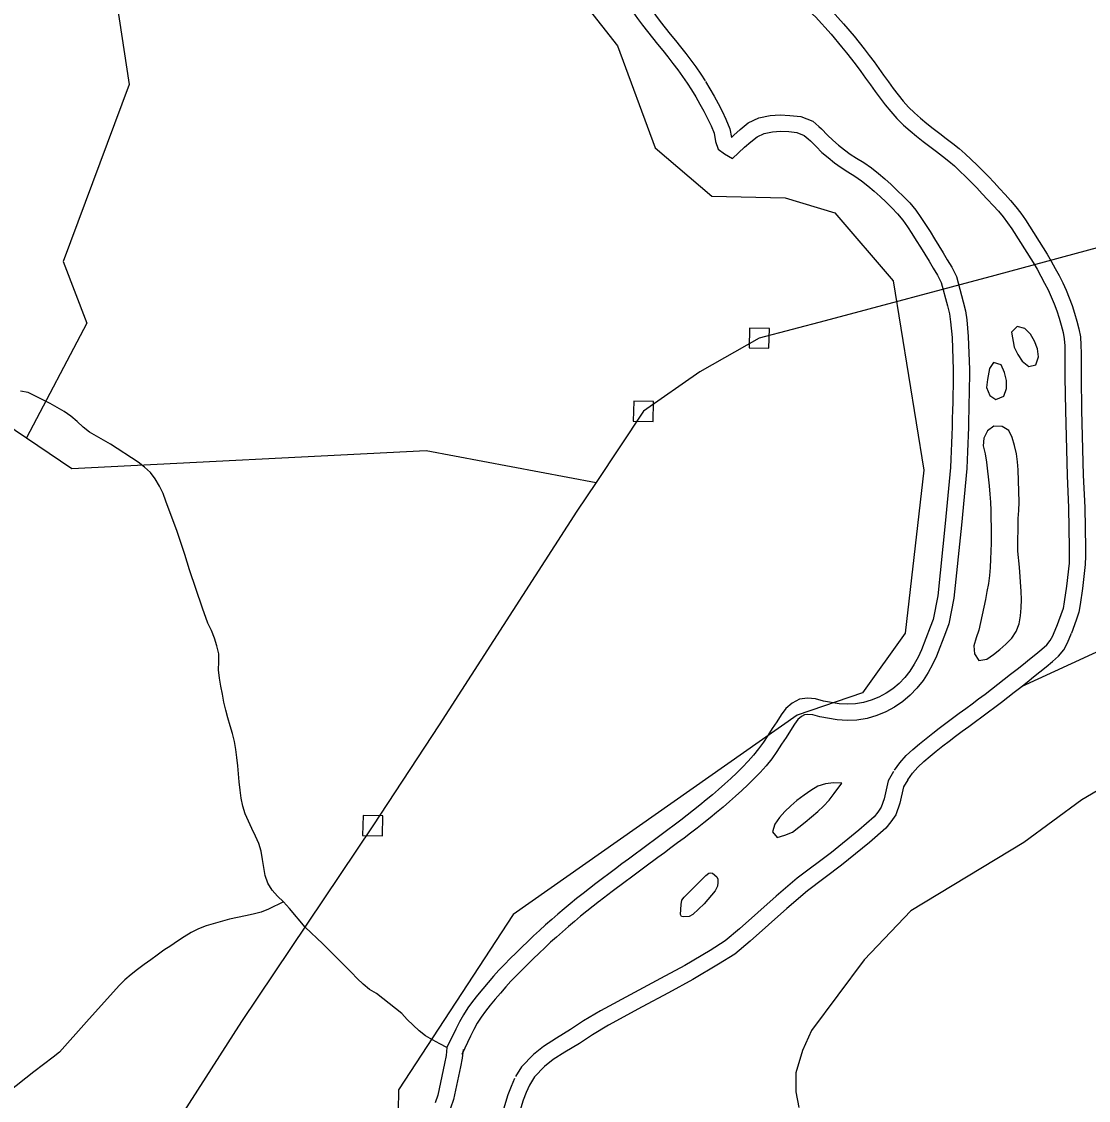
# Model space of a CAD drawing. Extents: x 1268485 to 1426702, y 514839 to 616766.
# Drawn here: x 1377588 to 1379738, y 560532 to 562706 of the extents above; entities that cross this region are included whole.
import ezdxf

# ---------------------------------------------------------------- set-up
doc = ezdxf.new("R2010")
doc.units = 0
for name, color, linetype in [('Old_Level_32', 7, 'Continuous'), ('Old_Level_48', 7, 'Continuous'), ('Old_Level_49', 7, 'Continuous'), ('Old_Level_56', 7, 'Continuous'), ('Old_Level_60', 7, 'Continuous'), ('Old_Level_61', 7, 'Continuous'), ('Old_Level_62', 7, 'Continuous')]:
    doc.layers.add(name, color=color, linetype=linetype)

msp = doc.modelspace()

# ---------------------------------------------------------------- linework, layer by layer
at = {"layer": 'Old_Level_32'}
msp.add_lwpolyline([(1380443.997, 561474.574), (1380334.654, 561463.773), (1380238.912, 561424.977), (1380103.692, 561352.835), (1379909.665, 561246.312), (1379724.582, 561138.118), (1379607.884, 561051.87), (1379380.263, 560914.349), (1379285.608, 560815.155), (1379179.685, 560673.126), (1379161.656, 560632.546), (1379148.134, 560587.458), (1379148.134, 560549.133), (1379154.269, 560517.657)], dxfattribs=at)
at = {"layer": 'Old_Level_48'}
msp.add_lwpolyline([(1378692.25, 562781.127), (1378788.856, 562657.263), (1378864.76, 562451.381), (1378978.616, 562354.299), (1379126.973, 562350.951), (1379227.029, 562320.822), (1379344.335, 562183.568), (1379406.438, 561801.933), (1379368.486, 561473.862), (1379282.231, 561353.345), (1379151.124, 561308.151), (1378578.395, 560906.43), (1378347.232, 560553.252), (1378343.782, 560295.481), (1378371.383, 560091.274), (1378478.339, 559733.072), (1378540.442, 559589.122)], dxfattribs=at)
at = {"layer": 'Old_Level_49'}
msp.add_lwpolyline([(1378692.25, 562781.127), (1378788.856, 562657.263), (1378864.76, 562451.381), (1378978.616, 562354.299), (1379126.973, 562350.951), (1379227.029, 562320.822), (1379344.335, 562183.568), (1379406.438, 561801.933), (1379368.486, 561473.862), (1379282.231, 561353.345), (1379151.124, 561308.151), (1378578.395, 560906.43), (1378347.232, 560553.252), (1378343.782, 560295.481), (1378371.383, 560091.274), (1378478.339, 559733.072), (1378540.442, 559589.122)], dxfattribs=at)
at = {"layer": 'Old_Level_56'}
for points in [[(1386697.781, 566570.072), (1386068.875, 566162.933), (1385503.142, 565802.544), (1384902.958, 565420.639), (1384454.765, 565133.92), (1383759.008, 564686.106), (1383313.052, 564401.144), (1382834.293, 564087.027), (1382367.973, 563794.47), (1381958.187, 563526.988), (1381445.098, 563197.354), (1380893.287, 562842.688), (1380520.304, 562604.279), (1380369.996, 562503.255), (1380117.44, 562382.479), (1379919.574, 562294.618), (1379549.171, 562194.224), (1379207.171, 562103.263), (1379074.398, 562068.118), (1378954.978, 562000.488), (1378841.116, 561920.741), (1378745.511, 561777.318)], [(1377672.115, 563453.927), (1377804.691, 562579.519), (1377672.115, 562222.537), (1377719.158, 562098.194), (1377597.799, 561867.204)], [(1376010.629, 561617.002), (1376320.693, 561620.879), (1376786.847, 562234.569), (1377137.533, 562178.415), (1377597.799, 561867.204)], [(1379053.994, 562048.519), (1379093.997, 562047.713), (1379094.802, 562087.717), (1379054.799, 562088.522), (1379053.994, 562048.519)], [(1378820.712, 561901.142), (1378860.715, 561900.337), (1378861.521, 561940.34), (1378821.517, 561941.145), (1378820.712, 561901.142)], [(1377597.799, 561867.204), (1377689.221, 561805.388), (1378403.422, 561841.487), (1378745.511, 561777.318)], [(1378745.511, 561777.318), (1378706.999, 561719.543), (1378429.794, 561288.913), (1378295.637, 561085.715), (1378031.162, 560691.047), (1377648.767, 560094.654), (1377305.666, 559571.506), (1377109.205, 559265.312)], [(1378275.233, 561066.116), (1378315.236, 561065.31), (1378316.041, 561105.314), (1378276.038, 561106.12), (1378275.233, 561066.116)]]:
    msp.add_lwpolyline(points, dxfattribs=at)
at = {"layer": 'Old_Level_60'}
for points in [[(1378689.418, 563032.934), (1378751.652, 562874.07), (1378756.163, 562858.229), (1378761.494, 562842.8), (1378794.508, 562767.801), (1378802.094, 562753.294), (1378810.502, 562739.197), (1378819.626, 562725.51), (1378829.264, 562712.181), (1378839.106, 562699.109), (1378849.154, 562686.14), (1378859.406, 562673.324), (1378869.659, 562660.508), (1378880.014, 562647.743), (1378890.267, 562634.877), (1378900.417, 562621.958), (1378910.362, 562608.938), (1378919.999, 562595.66), (1378929.329, 562582.127), (1378937.941, 562568.696)], [(1379064.048, 562848.592), (1379092.653, 562828.856), (1379172.213, 562771.134), (1379185.132, 562761.035), (1379197.845, 562750.629), (1379210.148, 562739.761), (1379244.494, 562701.672)], [(1379244.494, 562701.672), (1379265.41, 562676.4), (1379275.867, 562663.789), (1379286.12, 562650.973), (1379296.167, 562637.952), (1379305.907, 562624.727), (1379315.545, 562611.398), (1379325.08, 562598.07), (1379334.717, 562584.69), (1379344.457, 562571.464), (1379354.402, 562558.443), (1379364.552, 562545.627), (1379375.318, 562533.324), (1379387.211, 562521.996), (1379399.719, 562511.333), (1379412.432, 562500.823), (1379425.145, 562490.52), (1379438.166, 562480.472), (1379451.289, 562470.527), (1379464.31, 562460.531), (1379477.126, 562450.278), (1379489.532, 562439.615), (1379501.527, 562428.492), (1379513.318, 562417.06), (1379524.903, 562405.423), (1379536.283, 562393.633), (1379547.664, 562381.74), (1379558.839, 562369.693), (1379569.912, 562357.646), (1379580.985, 562345.548), (1379591.647, 562332.988), (1379601.593, 562319.917), (1379610.82, 562306.332), (1379654.804, 562237.383), (1379662.903, 562223.08), (1379670.798, 562208.727), (1379678.59, 562194.22), (1379685.971, 562179.559), (1379692.841, 562164.692), (1379699.095, 562149.569), (1379704.836, 562134.088), (1379709.963, 562118.453), (1379714.576, 562102.715), (1379718.677, 562086.823), (1379721.548, 562070.624), (1379722.778, 562054.272), (1379723.188, 562037.918), (1379723.291, 562021.514), (1379723.291, 562005.059), (1379723.086, 561988.655), (1379724.111, 561923.038), (1379727.494, 561792.215), (1379730.263, 561727.009), (1379732.108, 561645.193), (1379732.108, 561628.789), (1379731.493, 561612.333), (1379725.957, 561563.787), (1379721.138, 561531.645), (1379718.575, 561515.651), (1379713.346, 561500.118), (1379703.913, 561473.872)], [(1378937.941, 562568.696), (1378946.554, 562554.24), (1378954.653, 562539.938), (1378962.548, 562525.481), (1378970.135, 562510.871), (1378977.311, 562496.107), (1378983.463, 562481.036), (1378986.334, 562464.786), (1378991.46, 562449.253), (1379004.583, 562439.615), (1379020.577, 562430.44), (1379044.979, 562452.739), (1379057.179, 562463.709), (1379069.995, 562473.859), (1379084.451, 562480.883), (1379100.855, 562484.214), (1379117.157, 562485.034), (1379133.766, 562484.419), (1379150.068, 562482.676), (1379165.242, 562476.679), (1379173.239, 562469.707)], [(1379173.239, 562469.707), (1379177.545, 562465.965), (1379188.925, 562454.072), (1379200.716, 562442.589), (1379213.224, 562431.978), (1379226.04, 562421.776), (1379239.265, 562412.036), (1379253.106, 562403.219), (1379267.255, 562394.812), (1379280.686, 562385.431), (1379293.399, 562375.024), (1379305.805, 562364.361), (1379318.108, 562353.391), (1379330.104, 562342.165), (1379341.894, 562330.784), (1379353.172, 562318.84), (1379363.63, 562306.127), (1379373.062, 562292.747), (1379382.084, 562279.06), (1379391.004, 562265.219), (1379399.719, 562251.327), (1379408.331, 562237.332), (1379416.841, 562223.285), (1379425.248, 562209.239), (1379433.757, 562195.143), (1379441.037, 562180.43), (1379453.955, 562133.422), (1379457.851, 562117.428), (1379459.902, 562101.229), (1379462.977, 562069.291), (1379465.335, 562004.495), (1379465.13, 561988.142), (1379464.925, 561971.738), (1379464.618, 561955.334), (1379464.31, 561938.93), (1379463.9, 561922.474), (1379463.49, 561906.07), (1379463.08, 561889.615), (1379462.567, 561873.211), (1379461.952, 561856.807), (1379461.439, 561840.351), (1379460.824, 561823.998), (1379460.107, 561807.594), (1379449.341, 561694.354), (1379434.065, 561549.023), (1379424.633, 561501.195), (1379418.891, 561485.867), (1379401.564, 561440.346), (1379394.49, 561425.428), (1379386.698, 561410.869), (1379377.983, 561397.08), (1379367.731, 561384.264), (1379356.145, 561372.422), (1379343.637, 561361.708), (1379330.206, 561352.481), (1379315.545, 561344.894), (1379300.268, 561338.537), (1379284.582, 561333.77), (1379268.28, 561331.258), (1379251.876, 561330.694), (1379235.369, 561331.514), (1379203.791, 561336.897), (1379188.002, 561341.459), (1379171.496, 561342.741), (1379155.399, 561340.844), (1379141.046, 561332.693), (1379128.332, 561322.133), (1379118.797, 561308.907), (1379109.673, 561295.271), (1379100.753, 561281.379), (1379091.936, 561267.538), (1379082.811, 561253.799), (1379073.276, 561240.471), (1379063.126, 561227.655), (1379052.258, 561215.404), (1379040.878, 561203.561), (1379029.087, 561192.028), (1379017.092, 561180.801), (1379004.993, 561169.728), (1378992.69, 561158.86), (1378980.285, 561148.147), (1378967.674, 561137.637), (1378954.961, 561127.231), (1378942.145, 561117.03), (1378929.227, 561106.879), (1378916.206, 561096.884), (1378903.185, 561086.939), (1378890.062, 561077.044), (1378876.938, 561067.202), (1378863.713, 561057.411), (1378850.589, 561047.619), (1378837.363, 561037.879), (1378824.138, 561028.139), (1378811.014, 561018.349), (1378797.788, 561008.609), (1378784.562, 560998.817), (1378771.439, 560988.974), (1378758.316, 560979.132), (1378745.295, 560969.187), (1378732.274, 560959.242)], [(1379588.469, 562050.222), (1379595.646, 562035.304), (1379604.156, 562021.463), (1379617.587, 562011.262), (1379632.043, 562014.594), (1379637.477, 562030.331), (1379635.426, 562046.48), (1379628.864, 562061.756), (1379621.072, 562076.315), (1379609.795, 562087.798), (1379594.211, 562091.847), (1379583.035, 562080.159), (1379588.469, 562050.222)], [(1379534.54, 561984.759), (1379532.08, 561968.508), (1379539.052, 561952.873), (1379551.355, 561944.671), (1379567.349, 561951.181), (1379572.373, 561966.56), (1379572.578, 561983.119), (1379568.579, 561999.266), (1379562.017, 562014.287), (1379546.844, 562019.156), (1379538.436, 562006.853), (1379534.54, 561984.759)], [(1379516.743, 561479.599), (1379511.411, 561463.964), (1379506.9, 561448.277), (1379507.926, 561431.925), (1379516.845, 561418.545), (1379532.942, 561421.365), (1379546.27, 561430.694), (1379559.291, 561440.895), (1379571.697, 561451.815), (1379583.282, 561463.349), (1379592.099, 561477.292), (1379598.456, 561492.415), (1379601.122, 561508.665), (1379602.557, 561525.018), (1379602.865, 561541.423), (1379602.147, 561557.878), (1379598.969, 561606.68), (1379595.585, 561639.181), (1379596.303, 561704.644), (1379597.328, 561721.048), (1379598.148, 561737.452), (1379595.893, 561802.607), (1379595.175, 561819.063), (1379592.92, 561835.313), (1379588.819, 561851.512), (1379583.897, 561867.66), (1379577.336, 561882.322), (1379564.007, 561890.421), (1379547.193, 561890.985), (1379534.685, 561881.604), (1379527.098, 561866.583), (1379525.56, 561850.846), (1379529.559, 561834.75), (1379532.429, 561818.448), (1379537.556, 561770.261), (1379538.991, 561753.907), (1379540.221, 561737.503), (1379541.041, 561721.048), (1379541.452, 561704.644), (1379541.657, 561688.24), (1379541.759, 561671.784), (1379541.759, 561655.329), (1379541.452, 561638.925), (1379540.734, 561622.521), (1379539.811, 561606.116), (1379538.273, 561589.866), (1379536.12, 561573.616), (1379533.352, 561557.467), (1379530.174, 561541.371), (1379516.743, 561479.599)], [(1379373.575, 561178.289), (1379383.212, 561191.668), (1379394.182, 561203.716), (1379406.178, 561214.891), (1379418.584, 561225.707), (1379431.194, 561236.165), (1379444.113, 561246.367), (1379457.133, 561256.312), (1379470.257, 561266.205), (1379483.483, 561275.945), (1379496.708, 561285.685), (1379509.934, 561295.374), (1379523.16, 561305.114), (1379536.283, 561314.905), (1379549.407, 561324.799), (1379562.428, 561334.795), (1379575.346, 561344.792), (1379588.367, 561354.89), (1379601.285, 561364.937), (1379614.203, 561375.088), (1379627.121, 561385.34), (1379639.937, 561395.593), (1379652.548, 561406), (1379665.159, 561416.457), (1379677.462, 561427.428), (1379688.022, 561440.089), (1379695.916, 561454.289), (1379703.913, 561473.872)], [(1379373.575, 561178.289), (1379365.065, 561163.731), (1379357.786, 561131.025), (1379349.481, 561107.546), (1379339.433, 561093.243), (1379329.693, 561080.94), (1379296.372, 561051.67), (1379240.086, 561005.994), (1379171.701, 560954.372), (1379130.075, 560919.001), (1379056.359, 560853.077), (1379024.986, 560826.881), (1378992.485, 560806.325), (1378940.915, 560775.618), (1378891.395, 560748.603), (1378838.594, 560720.408), (1378770.619, 560683.806), (1378738.118, 560664.531), (1378711.974, 560646.999), (1378682.857, 560629.57), (1378658.968, 560614.293), (1378641.539, 560600.196), (1378621.444, 560579.588), (1378611.293, 560562.928)], [(1379240.73, 561171.263), (1379224.429, 561172.134), (1379208.025, 561170.288), (1379192.543, 561165.059), (1379178.6, 561156.345), (1379165.169, 561146.912), (1379150.405, 561136.352), (1379138.102, 561125.382), (1379126.106, 561114.258), (1379115.238, 561101.955), (1379105.704, 561088.524), (1379100.885, 561073.298), (1379110.317, 561061.56), (1379126.106, 561066.276), (1379141.28, 561072.683), (1379154.301, 561082.475), (1379167.219, 561092.728), (1379179.83, 561103.288), (1379192.236, 561114.156), (1379204.129, 561125.331), (1379215.304, 561137.224), (1379225.351, 561150.245), (1379240.73, 561171.263)], [(1378930.36, 560948.884), (1378967.065, 560985.331), (1378972.909, 560990.099), (1378976.497, 560990.919), (1378980.598, 560989.945), (1378989.108, 560982.563), (1378990.953, 560977.591), (1378991.261, 560971.132), (1378990.03, 560963.955), (1378985.519, 560954.266), (1378963.374, 560928.173), (1378940.51, 560906.386), (1378933.539, 560902.747), (1378922.056, 560902.132), (1378917.852, 560902.9), (1378916.109, 560906.745), (1378917.032, 560926.84), (1378918.57, 560935.298), (1378923.286, 560941.45), (1378930.36, 560948.884)], [(1378732.274, 560959.242), (1378719.356, 560949.144), (1378706.54, 560938.891), (1378693.724, 560928.536), (1378681.114, 560918.026), (1378668.606, 560907.415), (1378656.2, 560896.65), (1378643.897, 560885.782), (1378631.799, 560874.76), (1378619.803, 560863.585), (1378607.91, 560852.256), (1378596.12, 560840.824), (1378584.329, 560829.393), (1378572.641, 560817.859), (1378561.056, 560806.273), (1378549.675, 560794.38), (1378538.808, 560782.179), (1378528.145, 560769.671), (1378517.482, 560757.112), (1378506.922, 560744.45), (1378496.772, 560731.532), (1378487.134, 560718.306), (1378478.215, 560704.67), (1378470.218, 560690.368), (1378462.836, 560675.655), (1378445.201, 560638.695)], [(1378445.201, 560638.695), (1378443.253, 560622.393), (1378440.28, 560606.296), (1378426.542, 560542.525), (1378421.313, 560526.941)], [(1378611.293, 560562.928), (1378604.732, 560547.857), (1378598.888, 560532.58), (1378579.92, 560469.937)]]:
    msp.add_lwpolyline(points, dxfattribs=at)
at = {"layer": 'Old_Level_61'}
for points in [[(1378719.966, 563044.9), (1378782.774, 562884.57), (1378787.468, 562868.087), (1378792.064, 562854.786), (1378824.091, 562782.029), (1378830.742, 562769.311), (1378838.257, 562756.709), (1378846.578, 562744.228), (1378855.665, 562731.662), (1378865.18, 562719.024), (1378874.933, 562706.435), (1378895.209, 562681.091), (1378905.583, 562668.301), (1378915.995, 562655.234), (1378926.354, 562642.051), (1378936.678, 562628.534), (1378946.785, 562614.609), (1378956.652, 562600.298), (1378965.559, 562586.405)], [(1379045.417, 562821.587), (1379073.702, 562802.072), (1379152.47, 562744.924), (1379164.636, 562735.414), (1379176.587, 562725.631), (1379187.856, 562715.677), (1379219.219, 562680.754)], [(1379219.219, 562680.754), (1379240.145, 562655.47), (1379250.429, 562643.068), (1379260.321, 562630.703), (1379269.968, 562618.201), (1379279.405, 562605.387), (1379288.91, 562592.241), (1379298.427, 562578.938), (1379308.197, 562565.374), (1379318.21, 562551.778), (1379328.504, 562538.3), (1379339.333, 562524.628), (1379351.609, 562510.597), (1379365.238, 562497.616), (1379378.624, 562486.204), (1379391.651, 562475.435), (1379404.792, 562464.785), (1379418.237, 562454.41), (1379431.392, 562444.442), (1379444.071, 562434.707), (1379456.179, 562425.021), (1379467.677, 562415.138), (1379478.951, 562404.684), (1379490.272, 562393.707), (1379501.474, 562382.456), (1379512.629, 562370.899), (1379523.783, 562359.241), (1379534.735, 562347.436), (1379545.734, 562335.469), (1379556.369, 562323.849), (1379566.068, 562312.425), (1379574.948, 562300.753), (1379583.414, 562288.289), (1379626.68, 562220.466), (1379634.254, 562207.091), (1379641.972, 562193.059), (1379649.481, 562179.078), (1379656.42, 562165.297), (1379662.778, 562151.537), (1379668.544, 562137.592), (1379673.857, 562123.269), (1379678.626, 562108.725), (1379682.942, 562093.999), (1379686.593, 562079.852), (1379688.955, 562066.521), (1379690.001, 562052.629), (1379690.383, 562037.405), (1379690.483, 562021.412), (1379690.483, 562005.264), (1379690.274, 561988.604), (1379691.309, 561922.358), (1379694.704, 561791.096), (1379697.47, 561725.943), (1379699.3, 561644.823), (1379699.3, 561629.401), (1379698.754, 561614.808), (1379693.425, 561568.079), (1379688.717, 561536.673), (1379686.611, 561523.535), (1379682.358, 561510.901), (1379673.038, 561484.968)], [(1378966.127, 562585.487), (1378974.924, 562570.721), (1378983.326, 562555.885), (1378991.507, 562540.905), (1378999.451, 562525.605), (1379007.284, 562509.492), (1379015.162, 562490.192), (1379018.23, 562472.822), (1379018.251, 562472.758), (1379022.944, 562477.046), (1379036.006, 562488.791), (1379052.434, 562501.803), (1379073.85, 562512.208), (1379096.743, 562516.857), (1379116.94, 562517.873), (1379136.12, 562517.163), (1379157.984, 562514.825), (1379182.548, 562505.116), (1379194.798, 562494.437)], [(1379194.761, 562494.47), (1379200.206, 562489.738), (1379212.23, 562477.172), (1379222.799, 562466.878), (1379234.057, 562457.328), (1379245.99, 562447.828), (1379257.828, 562439.111), (1379270.304, 562431.163), (1379285.052, 562422.4), (1379300.499, 562411.611), (1379314.486, 562400.162), (1379327.417, 562389.047), (1379340.237, 562377.616), (1379352.706, 562365.947), (1379365.227, 562353.862), (1379377.797, 562340.548), (1379389.742, 562326.027), (1379400.172, 562311.232), (1379409.57, 562296.975), (1379418.69, 562282.823), (1379427.586, 562268.641), (1379436.332, 562254.429), (1379444.947, 562240.21), (1379453.367, 562226.141), (1379462.555, 562210.922), (1379471.838, 562192.158), (1379485.718, 562141.653), (1379490.166, 562123.389), (1379492.511, 562104.862), (1379495.728, 562071.462), (1379498.151, 562004.886), (1379497.936, 561987.732), (1379497.73, 561971.226), (1379497.42, 561954.719), (1379497.111, 561938.214), (1379496.699, 561921.656), (1379496.288, 561905.251), (1379495.875, 561888.694), (1379495.357, 561872.084), (1379494.742, 561855.681), (1379494.229, 561839.223), (1379493.606, 561822.665), (1379492.847, 561805.323), (1379481.987, 561691.086), (1379466.539, 561544.124), (1379456.3, 561492.206), (1379449.584, 561474.277), (1379431.764, 561427.461), (1379423.792, 561410.649), (1379415.065, 561394.343), (1379404.743, 561378.01), (1379392.327, 561362.491), (1379378.586, 561348.445), (1379363.654, 561335.655), (1379347.1, 561324.282), (1379329.41, 561315.128), (1379311.368, 561307.621), (1379291.888, 561301.699), (1379271.353, 561298.536), (1379251.625, 561297.858), (1379231.786, 561298.843), (1379196.458, 561304.865), (1379182.118, 561309.009), (1379172.152, 561309.783), (1379165.829, 561309.038), (1379159.773, 561305.599), (1379152.505, 561299.562), (1379145.745, 561290.185), (1379137.113, 561277.284), (1379128.392, 561263.702), (1379119.438, 561249.647), (1379109.825, 561235.173), (1379099.493, 561220.73), (1379088.277, 561206.568), (1379076.367, 561193.142), (1379064.182, 561180.463), (1379051.771, 561168.321), (1379039.377, 561156.722), (1379026.931, 561145.331), (1379014.273, 561134.15), (1379001.51, 561123.128), (1378988.566, 561112.341), (1378975.568, 561101.701), (1378962.497, 561091.296), (1378949.351, 561080.967), (1378936.153, 561070.835), (1378923.018, 561060.803), (1378909.78, 561050.822), (1378896.541, 561040.894), (1378883.283, 561031.078), (1378870.127, 561021.263), (1378843.675, 561001.782), (1378830.552, 560991.991), (1378817.276, 560982.215), (1378804.166, 560972.509), (1378778.116, 560952.971), (1378752.188, 560933.168)], [(1379346.954, 561197.465), (1379357.689, 561212.369), (1379370.832, 561226.802), (1379384.209, 561239.265), (1379397.329, 561250.703), (1379410.553, 561261.669), (1379423.987, 561272.279), (1379437.301, 561282.447), (1379450.654, 561292.514), (1379477.287, 561312.127), (1379490.513, 561321.816), (1379503.623, 561331.471), (1379516.598, 561341.151), (1379529.542, 561350.91), (1379542.399, 561360.781), (1379555.253, 561370.727), (1379568.242, 561380.801), (1379581.079, 561390.786), (1379593.87, 561400.836), (1379606.676, 561410.999), (1379619.247, 561421.056), (1379631.635, 561431.279), (1379643.763, 561441.336), (1379653.818, 561450.302), (1379660.848, 561458.731), (1379666.286, 561468.513), (1379673.54, 561486.276)], [(1379345.25, 561194.845), (1379334.154, 561175.861), (1379326.193, 561140.092), (1379320.05, 561122.726), (1379313.127, 561112.871), (1379305.811, 561103.631), (1379275.201, 561076.741), (1379219.859, 561031.832), (1379151.178, 560979.987), (1379108.514, 560943.733), (1379034.904, 560877.904), (1379005.619, 560853.451), (1378975.321, 560834.288), (1378924.661, 560804.123), (1378875.811, 560777.474), (1378823.089, 560749.322), (1378754.467, 560712.372), (1378720.601, 560692.286), (1378694.401, 560674.717), (1378665.59, 560657.471), (1378639.755, 560640.95), (1378619.401, 560624.487), (1378595.359, 560599.832), (1378583.275, 560579.998)], [(1378752.48, 560933.394), (1378739.707, 560923.409), (1378727.098, 560913.322), (1378714.537, 560903.173), (1378702.228, 560892.915), (1378689.969, 560882.516), (1378677.812, 560871.965), (1378665.806, 560861.36), (1378654.029, 560850.631), (1378642.3, 560839.704), (1378630.644, 560828.601), (1378618.957, 560817.27), (1378607.271, 560805.939), (1378595.764, 560794.583), (1378584.51, 560783.329), (1378573.785, 560772.12), (1378563.543, 560760.624), (1378553.134, 560748.412), (1378542.585, 560735.989), (1378532.425, 560723.804), (1378522.937, 560711.729), (1378514.137, 560699.653), (1378506.294, 560687.664), (1378499.212, 560674.998), (1378492.306, 560661.233), (1378474.812, 560624.567)], [(1378477.777, 560634.802), (1378475.706, 560617.462), (1378472.454, 560599.86), (1378458.229, 560533.825), (1378452.35, 560516.306)], [(1378581.212, 560576.024), (1378574.355, 560560.272), (1378567.827, 560543.208), (1378548.424, 560479.13)]]:
    msp.add_lwpolyline(points, dxfattribs=at)
at = {"layer": 'Old_Level_62'}
for points in [[(1378115.478, 560932.227), (1378103.585, 560943.658), (1378092.717, 560955.859), (1378083.9, 560969.905), (1378078.773, 560985.335), (1378075.902, 561001.483), (1378073.544, 561017.836), (1378070.571, 561034.035), (1378065.855, 561049.67), (1378059.396, 561064.793), (1378052.219, 561079.71), (1378045.042, 561094.576), (1378038.583, 561109.699), (1378033.867, 561125.232), (1378030.688, 561141.226), (1378028.33, 561157.374), (1378026.485, 561173.726), (1378025.05, 561190.131), (1378023.614, 561206.586), (1378021.974, 561222.991), (1378019.821, 561239.292), (1378016.847, 561255.389), (1378012.746, 561271.28), (1378008.133, 561287.018), (1378003.417, 561302.756), (1377999.316, 561318.647), (1377995.83, 561334.744), (1377992.651, 561350.841), (1377989.678, 561367.04), (1377987.115, 561383.239), (1377985.064, 561399.438), (1377985.68, 561415.893), (1377985.782, 561432.246), (1377981.579, 561448.138), (1377976.555, 561463.773), (1377970.711, 561479.101), (1377963.636, 561493.967), (1377952.769, 561524.263), (1377926.317, 561601.004), (1377916.987, 561631.967), (1377901.198, 561678.257), (1377878.95, 561739.927), (1377873.003, 561755.101), (1377865.724, 561770.018), (1377857.419, 561784.474), (1377847.577, 561797.444), (1377835.786, 561808.414), (1377822.663, 561818.154), (1377767.197, 561854.192), (1377724.853, 561878.542), (1377712.345, 561889.051), (1377700.145, 561900.175), (1377687.534, 561910.786), (1377674.103, 561920.065), (1377659.954, 561928.421), (1377645.601, 561936.367), (1377630.939, 561943.902), (1377616.176, 561951.233), (1377601.514, 561958.358), (1377585.52, 561961.229)], [(1379602.646, 561365.918), (1379846.937, 561478.024), (1379860.368, 561487.251), (1379873.081, 561497.453), (1379885.59, 561508.013), (1379897.995, 561518.829), (1379910.196, 561529.851), (1379922.294, 561541.077), (1379934.29, 561552.355), (1379946.183, 561563.685), (1379957.973, 561575.065), (1379969.456, 561586.804), (1379980.529, 561598.851), (1379991.602, 561611.052), (1380005.238, 561625.918)], [(1378115.478, 560932.227), (1378085.848, 560917.771), (1378070.776, 560911.619), (1378054.987, 560907.159), (1378038.993, 560903.827), (1378022.794, 560900.751), (1378006.697, 560897.265), (1377959.843, 560884.039), (1377944.669, 560877.734), (1377929.803, 560870.454), (1377915.859, 560861.945), (1377902.121, 560853.025), (1377888.485, 560843.849), (1377874.951, 560834.519), (1377861.521, 560825.035), (1377848.192, 560815.45), (1377834.864, 560805.812), (1377821.638, 560796.072), (1377808.72, 560785.922), (1377796.314, 560775.157), (1377784.831, 560763.571), (1377718.907, 560690.368), (1377664.568, 560629.057), (1377651.752, 560619.112), (1377612.69, 560589.328), (1377561.119, 560548.779)], [(1378445.201, 560638.695), (1378430.643, 560646.282), (1378415.981, 560653.817), (1378402.038, 560662.378), (1378389.222, 560672.477), (1378377.021, 560683.549), (1378365.231, 560694.981), (1378353.953, 560706.977), (1378302.895, 560747.423), (1378288.849, 560755.779), (1378276.341, 560766.39), (1378264.55, 560777.823), (1378253.067, 560789.51), (1378241.687, 560801.301), (1378194.935, 560847.438), (1378159.666, 560881.169), (1378127.883, 560918.539), (1378115.478, 560932.227)]]:
    msp.add_lwpolyline(points, dxfattribs=at)

doc.saveas('drawing.dxf')
